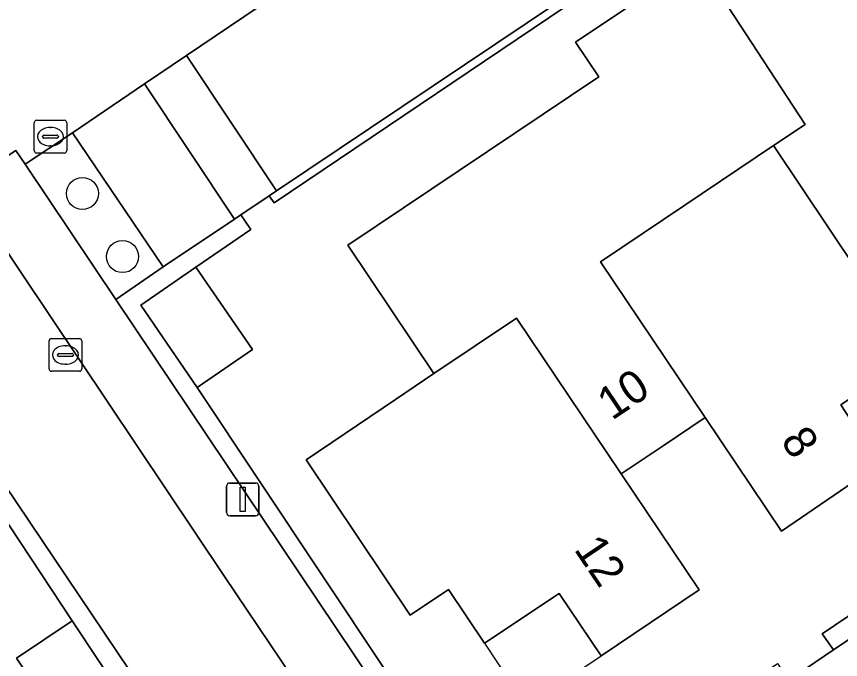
# Model space of a CAD drawing. Extents: x 158793 to 159888, y 384317 to 385256.
# Drawn here: x 159009.12 to 159034.32, y 384674.63 to 384694.29 of the extents above; entities that cross this region are included whole.
import ezdxf

# ---------------------------------------------------------------- set-up
doc = ezdxf.new("R2010")
doc.units = 0
for name, color, linetype in [('IMGEO_Boom', 7, 'Continuous'), ('IMGEO_Erf', 7, 'Continuous'), ('IMGEO_Groenvoorziening', 7, 'Continuous'), ('IMGEO_Haag', 7, 'Continuous'), ('IMGEO_Kolk', 7, 'Continuous'), ('IMGEO_Lichtmast', 7, 'Continuous'), ('IMGEO_Pand', 7, 'Continuous'), ('IMGEO_Pand_nummerreeks', 7, 'Continuous'), ('IMGEO_Pand_overbouw', 7, 'Continuous'), ('IMGEO_Parkeervlak_open', 7, 'Continuous'), ('IMGEO_Rijbaan_lokaal_open', 7, 'Continuous'), ('IMGEO_Voetpad_open', 7, 'Continuous')]:
    doc.layers.add(name, color=color, linetype=linetype)

msp = doc.modelspace()

# ---------------------------------------------------------------- linework, layer by layer
at = {"layer": 'IMGEO_Boom'}
for centre in [(159011.135, 384688.876), (159012.361, 384686.948)]:
    msp.add_circle(centre, 0.489, dxfattribs=at)
at = {"layer": 'IMGEO_Erf'}
for points in [[(159030.87, 384697.932), (159016.999, 384688.587), (159016.845, 384688.805), (159015.976, 384688.222), (159016.285, 384687.777), (159014.609, 384686.625), (159016.337, 384684.111), (159014.649, 384682.946), (159022.309, 384671.435), (159024.006, 384672.586), (159025.72, 384670.063), (159025.667, 384670.027), (159026.047, 384669.485), (159027.054, 384670.164), (159026.725, 384670.624), (159032.394, 384674.514), (159032.743, 384674), (159034.111, 384674.923), (159033.762, 384675.419), (159040.42, 384679.911)], [(159004.91, 384668.192), (159010.81, 384672.13), (159009.119, 384674.672), (159010.822, 384675.811), (159003.482, 384686.92)]]:
    msp.add_lwpolyline(points, dxfattribs=at)
msp.add_lwpolyline([(159036.569, 384683.938), (159034.328, 384682.412), (159035.518, 384680.598), (159032.519, 384678.557), (159030.179, 384682.029), (159028.896, 384681.167), (159027.613, 384680.304), (159030, 384676.764), (159027.005, 384674.748), (159025.717, 384676.65), (159023.432, 384675.127), (159022.331, 384676.771), (159021.158, 384675.986), (159017.982, 384680.739), (159020.712, 384682.584), (159021.88, 384683.374), (159019.249, 384687.3), (159026.926, 384692.448), (159026.219, 384693.503), (159029.956, 384696.009), (159033.245, 384690.989), (159032.277, 384690.34)], close=True, dxfattribs=at)
at = {"layer": 'IMGEO_Groenvoorziening'}
for points in [[(159035.359, 384719.573), (159037.05, 384720.727), (159038.77, 384718.208), (159041.598, 384714.096), (159042.202, 384714.463), (159037.367, 384721.658), (159034.645, 384719.834), (159021.882, 384711.279), (159024.421, 384707.105), (159027.752, 384701.991), (159030.413, 384697.906), (159027.614, 384696.029), (159017.072, 384688.957), (159016.845, 384688.805), (159016.999, 384688.587), (159030.87, 384697.932), (159024.718, 384707.573), (159022.492, 384711.051)], [(159057.126, 384690.444), (159057.387, 384691.831), (159056.671, 384692.933), (159053.123, 384698.213), (159052.491, 384697.775), (159055.318, 384693.517), (159057.016, 384690.986), (159055.316, 384689.846), (159042.109, 384681.044), (159040.42, 384679.911), (159033.762, 384675.419), (159034.111, 384674.923)], [(159011.423, 384671.817), (159013.342, 384673.159), (159004.533, 384686.241), (158999.536, 384693.676), (158999.092, 384693.395), (159001.782, 384689.447), (159003.482, 384686.92), (159010.822, 384675.811), (159012.516, 384673.264), (159010.81, 384672.13), (159004.91, 384668.192), (159005.247, 384667.662)], [(159010.828, 384690.734), (159009.384, 384689.772), (159012.161, 384685.634), (159013.604, 384686.631)], [(159014.609, 384686.625), (159016.285, 384687.777), (159015.976, 384688.222), (159015.785, 384688.094), (159013.604, 384686.631), (159012.161, 384685.634), (159023.393, 384668.892), (159023.532, 384668.866), (159023.895, 384669.096), (159022.309, 384671.435), (159014.649, 384682.946), (159012.919, 384685.463)]]:
    msp.add_lwpolyline(points, close=True, dxfattribs=at)
at = {"layer": 'IMGEO_Haag'}
for points in [[(159037.367, 384721.658), (159034.645, 384719.834), (159021.882, 384711.279), (159024.421, 384707.105), (159027.752, 384701.991), (159030.413, 384697.906), (159027.614, 384696.029), (159017.072, 384688.957), (159016.845, 384688.805), (159016.999, 384688.587), (159030.87, 384697.932), (159024.718, 384707.573), (159022.492, 384711.051), (159035.359, 384719.573), (159037.05, 384720.727), (159038.77, 384718.208), (159041.598, 384714.096), (159042.202, 384714.463)], [(159053.123, 384698.213), (159052.491, 384697.775), (159055.318, 384693.517), (159057.016, 384690.986), (159055.316, 384689.846), (159042.109, 384681.044), (159040.42, 384679.911), (159033.762, 384675.419), (159034.111, 384674.923), (159057.126, 384690.444), (159057.387, 384691.831), (159056.671, 384692.933)], [(159004.533, 384686.241), (158999.536, 384693.676), (158999.092, 384693.395), (159001.782, 384689.447), (159003.482, 384686.92), (159010.822, 384675.811), (159012.516, 384673.264), (159010.81, 384672.13), (159004.91, 384668.192), (159005.247, 384667.662), (159011.423, 384671.817), (159013.342, 384673.159)], [(159014.649, 384682.946), (159012.919, 384685.463), (159014.609, 384686.625), (159016.285, 384687.777), (159015.976, 384688.222), (159015.785, 384688.094), (159013.604, 384686.631), (159012.161, 384685.634), (159023.393, 384668.892), (159023.532, 384668.866), (159023.895, 384669.096), (159022.309, 384671.435)]]:
    msp.add_lwpolyline(points, close=True, dxfattribs=at)
at = {"layer": 'IMGEO_Kolk'}
for p, q in [((159009.658, 384690.188), (159009.658, 384691.04)), ((159009.733, 384691.114), (159010.585, 384691.114)), ((159010.659, 384691.04), (159010.659, 384690.188)), ((159009.96, 384690.657), (159010.358, 384690.657)), ((159010.146, 384690.894), (159010.171, 384690.894)), ((159009.917, 384690.608), (159009.917, 384690.62)), ((159010.355, 384690.571), (159009.957, 384690.571)), ((159010.401, 384690.62), (159010.401, 384690.608)), ((159010.169, 384690.334), (159010.144, 384690.334)), ((159010.585, 384690.114), (159009.733, 384690.114)), ((159010.116, 384683.516), (159010.116, 384684.368)), ((159010.191, 384684.442), (159011.043, 384684.442)), ((159011.117, 384684.368), (159011.117, 384683.516)), ((159010.604, 384684.222), (159010.629, 384684.222)), ((159010.375, 384683.936), (159010.375, 384683.948)), ((159010.813, 384683.899), (159010.415, 384683.899)), ((159010.418, 384683.985), (159010.816, 384683.985)), ((159010.859, 384683.948), (159010.859, 384683.936)), ((159010.627, 384683.662), (159010.602, 384683.662)), ((159011.043, 384683.442), (159010.191, 384683.442))]:
    msp.add_line(p, q, dxfattribs=at)
for points in [[(159009.658, 384690.188), (159009.658, 384691.04)], [(159009.733, 384691.114), (159010.585, 384691.114)], [(159010.659, 384691.04), (159010.659, 384690.188)], [(159010.585, 384690.114), (159009.733, 384690.114)], [(159010.116, 384683.516), (159010.116, 384684.368)], [(159010.191, 384684.442), (159011.043, 384684.442)], [(159011.117, 384684.368), (159011.117, 384683.516)], [(159011.043, 384683.442), (159010.191, 384683.442)]]:
    msp.add_lwpolyline(points, dxfattribs=at)
for centre, radius, start, end in [((159009.735, 384691.038), 0.0765, 91.552, 178.448), ((159009.735, 384691.038), 0.0765, 91.552, 178.448), ((159010.583, 384691.038), 0.0765, 1.552, 88.448), ((159010.583, 384691.038), 0.0765, 1.552, 88.448), ((159009.957, 384690.617), 0.0403, 85.8775, 175.7526), ((159010.362, 384690.619), 0.0386, 1.7309, 96.639), ((159009.954, 384690.607), 0.0366, 178.938, 274.7102), ((159010.358, 384690.614), 0.043, 264.8664, 352.4533), ((159009.735, 384690.19), 0.0765, 181.552, 268.448), ((159009.735, 384690.19), 0.0765, 181.552, 268.448), ((159010.583, 384690.19), 0.0765, 271.552, 358.448), ((159010.583, 384690.19), 0.0765, 271.552, 358.448), ((159010.193, 384684.366), 0.0765, 91.552, 178.448), ((159010.193, 384684.366), 0.0765, 91.552, 178.448), ((159011.041, 384684.366), 0.0765, 1.552, 88.448), ((159011.041, 384684.366), 0.0765, 1.552, 88.448), ((159010.415, 384683.945), 0.0403, 85.8775, 175.7526), ((159010.412, 384683.935), 0.0366, 178.938, 274.7102), ((159010.816, 384683.942), 0.043, 264.8664, 352.4533), ((159010.82, 384683.947), 0.0386, 1.7309, 96.639), ((159010.193, 384683.518), 0.0765, 181.552, 268.448), ((159010.193, 384683.518), 0.0765, 181.552, 268.448), ((159011.041, 384683.518), 0.0765, 271.552, 358.448), ((159011.041, 384683.518), 0.0765, 271.552, 358.448)]:
    msp.add_arc(centre, radius, start, end, dxfattribs=at)
for centre, major_axis, ratio, start_param, end_param in [((159010.145, 384690.614), (-0.387, 0.002), 0.722429, 4.712389, 7.853982), ((159010.17, 384690.614), (-0.39, 0.002), 0.717154, 1.570796, 4.712389), ((159010.603, 384683.942), (-0.387, 0.002), 0.722429, 4.712389, 7.853982), ((159010.628, 384683.942), (-0.39, 0.002), 0.717154, 1.570796, 4.712389)]:
    msp.add_ellipse(centre, major_axis=major_axis, ratio=ratio, start_param=start_param, end_param=end_param, dxfattribs=at)
at = {"layer": 'IMGEO_Lichtmast'}
for p, q in [((159015.543, 384679.126), (159015.543, 384679.926)), ((159015.543, 384679.926), (159015.543, 384679.126)), ((159015.643, 384680.026), (159016.433, 384680.026)), ((159016.433, 384680.026), (159015.643, 384680.026)), ((159016.533, 384679.926), (159016.533, 384679.126)), ((159016.533, 384679.126), (159016.533, 384679.926)), ((159016.433, 384679.026), (159015.643, 384679.026)), ((159015.643, 384679.026), (159016.433, 384679.026))]:
    msp.add_line(p, q, dxfattribs=at)
msp.add_lwpolyline([(159015.963, 384679.901), (159016.113, 384679.901), (159016.113, 384679.151), (159015.963, 384679.151), (159015.963, 384679.901)], dxfattribs=at)
for centre, start, end in [((159015.643, 384679.926), 90, 180), ((159015.643, 384679.926), 90, 180), ((159016.433, 384679.926), 0, 90), ((159016.433, 384679.926), 360, 90), ((159015.643, 384679.126), 180, 270), ((159015.643, 384679.126), 180, 270), ((159016.433, 384679.126), 270, 0), ((159016.433, 384679.126), 270, 0)]:
    msp.add_arc(centre, 0.1, start, end, dxfattribs=at)
at = {"layer": 'IMGEO_Pand'}
for points in [[(159026.979, 384686.789), (159029.561, 384688.519), (159032.277, 384690.34), (159033.245, 384690.989), (159029.956, 384696.009), (159026.219, 384693.503), (159026.926, 384692.448), (159019.249, 384687.3), (159021.88, 384683.374), (159024.41, 384685.069), (159027.613, 384680.304), (159028.896, 384681.167), (159030.179, 384682.029)], [(159032.277, 384690.34), (159029.561, 384688.519), (159026.979, 384686.789), (159030.179, 384682.029), (159032.519, 384678.557), (159035.518, 384680.598), (159034.328, 384682.412), (159036.569, 384683.938)], [(159014.609, 384686.625), (159012.919, 384685.463), (159014.649, 384682.946), (159016.337, 384684.111)], [(159027.613, 384680.304), (159024.41, 384685.069), (159021.88, 384683.374), (159020.712, 384682.584), (159017.982, 384680.739), (159021.158, 384675.986), (159022.331, 384676.771), (159023.432, 384675.127), (159025.717, 384676.65), (159027.005, 384674.748), (159030, 384676.764)], [(159010.822, 384675.811), (159009.119, 384674.672), (159010.81, 384672.13), (159012.516, 384673.264)]]:
    msp.add_lwpolyline(points, close=True, dxfattribs=at)
at = {"layer": 'IMGEO_Pand_overbouw'}
msp.add_lwpolyline([(159027.005, 384674.748), (159025.717, 384676.65), (159023.432, 384675.127), (159024.294, 384673.839), (159024.716, 384673.207), (159025.232, 384673.555), (159025.342, 384673.628)], close=True, dxfattribs=at)
at = {"layer": 'IMGEO_Parkeervlak_open'}
for points in [[(159024.836, 384700.201), (159014.319, 384693.094), (159017.072, 384688.957), (159027.614, 384696.029)], [(159013.039, 384692.228), (159010.828, 384690.734), (159013.604, 384686.631), (159015.785, 384688.094)]]:
    msp.add_lwpolyline(points, close=True, dxfattribs=at)
at = {"layer": 'IMGEO_Rijbaan_lokaal_open'}
for points in [[(159076.098, 384700.8), (159064.041, 384692.712), (159060.67, 384690.454), (159040.186, 384676.652), (159023.424, 384665.376), (159015.48, 384677.168), (159007.469, 384689.118), (159004.736, 384693.195), (158992.379, 384711.59), (158979.975, 384730.054)], [(159004.533, 384686.241), (159013.342, 384673.159), (159016.213, 384668.895), (159014.269, 384667.587), (159007.845, 384663.262)]]:
    msp.add_lwpolyline(points, dxfattribs=at)
msp.add_lwpolyline([(159024.836, 384700.201), (159027.752, 384701.991), (159024.421, 384707.105), (159021.48, 384705.149), (159008.765, 384696.51), (159006.073, 384694.696), (159006.349, 384694.266), (159004.736, 384693.195), (159007.469, 384689.118), (159009.103, 384690.19), (159009.384, 384689.772), (159010.828, 384690.734), (159013.039, 384692.228), (159014.319, 384693.094)], close=True, dxfattribs=at)
at = {"layer": 'IMGEO_Voetpad_open'}
for points in [[(159014.319, 384693.094), (159013.039, 384692.228), (159015.785, 384688.094), (159015.976, 384688.222), (159016.845, 384688.805), (159017.072, 384688.957)], [(159060.67, 384690.454), (159059.563, 384692.109), (159057.126, 384690.444), (159034.111, 384674.923), (159032.743, 384674), (159027.054, 384670.164), (159026.047, 384669.485), (159024.784, 384668.633), (159024.609, 384668.666), (159023.532, 384668.866), (159023.393, 384668.892), (159012.161, 384685.634), (159009.384, 384689.772), (159009.103, 384690.19), (159007.469, 384689.118), (159015.48, 384677.168), (159023.424, 384665.376), (159040.186, 384676.652)]]:
    msp.add_lwpolyline(points, close=True, dxfattribs=at)

# ---------------------------------------------------------------- texts
at = {"layer": 'IMGEO_Pand_nummerreeks'}
for s, rotation, p in [('10', 33.9134, (159027.329, 384681.921)), ('8', 303.9762, (159032.47, 384681.314)), ('12', 303.9934, (159026.15, 384678.002))]:
    msp.add_text(s, height=1, rotation=rotation, dxfattribs=at).set_placement(p)

doc.saveas('drawing.dxf')
